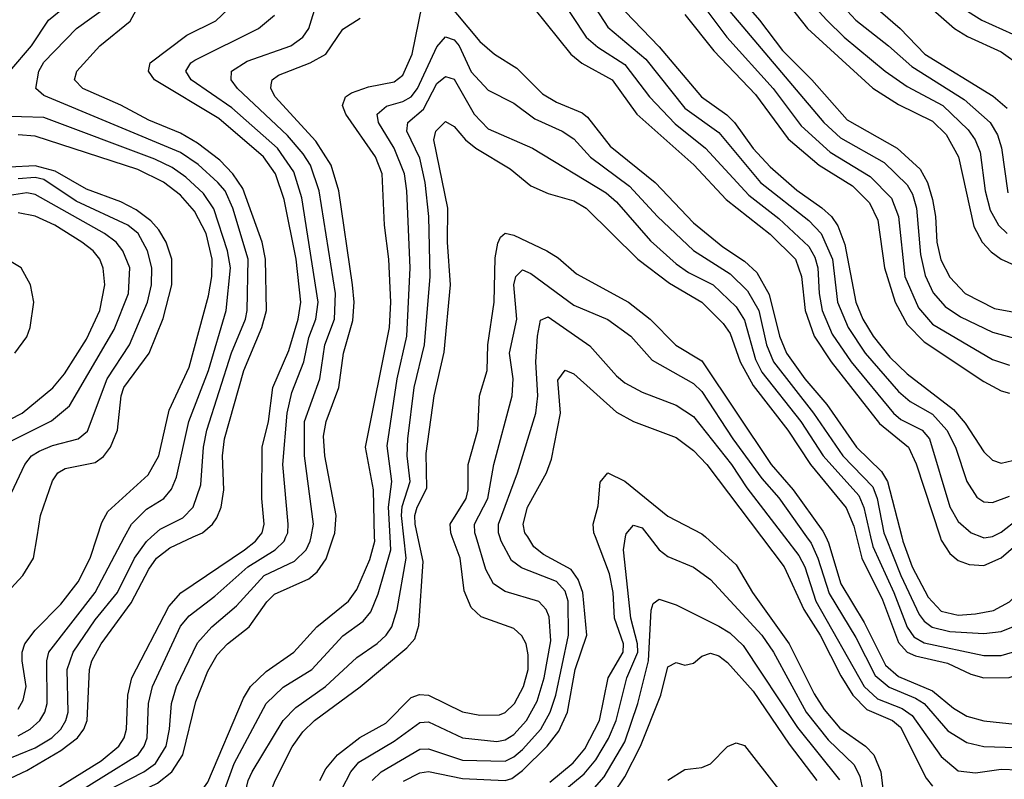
# Model space of a CAD drawing. Header units: inches. Extents: x 990535 to 1117859, y 769386 to 892122.
# Tile 914 of 1056: x 1065374 to 1067678, y 859433 to 861211. Entities that reach past the tile are written whole.
import ezdxf

# ---------------------------------------------------------------- set-up
doc = ezdxf.new("R2010")
doc.units = ezdxf.units.IN
doc.header["$MEASUREMENT"] = 0
doc.layers.add('B0865', color=7, linetype='Continuous')
doc.layers.add('B0866', color=7, linetype='Continuous')

msp = doc.modelspace()

# ---------------------------------------------------------------- linework, layer by layer
at = {"layer": 'B0865', "color": 5}
for points, elevation in [([(1065211.3, 859370), (1065390, 859453.6), (1065470, 859500.5), (1065509.1, 859530), (1065524, 859550), (1065531.5, 859570), (1065536.9, 859690), (1065542.3, 859710), (1065564.4, 859750), (1065634.5, 859845.5), (1065675.5, 859924.5), (1065693.5, 859950), (1065725.1, 859974.9), (1065779.7, 860000)], 4120), ([(1065255.9, 859444.1), (1065410, 859506.5), (1065448.5, 859530), (1065469.6, 859550), (1065481.6, 859570), (1065486.7, 859590), (1065484.6, 859690), (1065498.3, 859730), (1065550, 859806.2), (1065602.1, 859870), (1065642.5, 859950), (1065670.5, 859989.5), (1065682.1, 860000)], 4140), ([(1065307, 859830), (1065380.6, 859910), (1065405.7, 859950), (1065414.1, 860000)], 4220), ([(1065310, 859318.6), (1065390, 859352.9), (1065457.7, 859410), (1065564.3, 859475.7), (1065605.4, 859510), (1065617.8, 859530), (1065623.4, 859550), (1065626.6, 859630), (1065635.6, 859670), (1065722.6, 859837.4), (1065750.5, 859869.5), (1065899.6, 859970), (1065925.3, 859990), (1065933, 860000)], 4080), ([(1065323.8, 859270), (1065394.8, 859305.2), (1065489.9, 859390), (1065650.6, 859490), (1065665.2, 859510), (1065671.5, 859530), (1065675.3, 859610), (1065684.2, 859650), (1065750, 859791), (1065770, 859815), (1065830, 859861.1), (1065907.5, 859930), (1065971.5, 859970), (1065992.2, 859990), (1065996.5, 860000)], 4060), ([(1065324.8, 858890), (1065404.3, 858955.7), (1065466.2, 859053.8), (1065490, 859072.2), (1065542.1, 859097.9), (1065583, 859130), (1065620.1, 859170), (1065646.6, 859213.4), (1065667.6, 859232.4), (1065810, 859303.7), (1065876.4, 859343.6), (1065893.8, 859370), (1065908.1, 859430), (1065917.3, 859450), (1065990, 859570.5), (1066019.5, 859600.5), (1066089.5, 859650), (1066162.1, 859717.9), (1066210, 859750.8), (1066231, 859770), (1066244.4, 859790), (1066257, 859830), (1066278.2, 859950), (1066272.6, 860000)], 3940), ([(1065327.1, 858772.9), (1065377.7, 858870), (1065430, 858925.1), (1065470, 858998.1), (1065490, 859023), (1065590, 859082.1), (1065640.3, 859130), (1065689, 859190), (1065710, 859205.9), (1065850, 859288.6), (1065909.9, 859310), (1065921.1, 859318.9), (1065941.3, 859350), (1065971.2, 859430), (1066011.5, 859508.5), (1066035.8, 859544.2), (1066063.5, 859570), (1066170.6, 859649.4), (1066279.7, 859740.3), (1066298.1, 859761.9), (1066307.3, 859792.7), (1066317.5, 859942.5), (1066305.3, 860000)], 3920), ([(1065350, 859229.8), (1065424.5, 859275.5), (1065483.3, 859336.7), (1065522.8, 859370), (1065570, 859402.2), (1065664.3, 859450), (1065691.6, 859470), (1065716.1, 859510), (1065724.4, 859550), (1065729.1, 859610), (1065740.5, 859650), (1065790, 859752.4), (1065823, 859790), (1065880.9, 859839.1), (1065945.3, 859910), (1066016.7, 859943.3), (1066044.2, 859970), (1066053.6, 859990), (1066055.4, 860000)], 4040), ([(1065350, 859009.2), (1065414.8, 859105.2), (1065503, 859177), (1065579.9, 859270), (1065605.5, 859294.5), (1065650, 859322.1), (1065753, 859367), (1065789.1, 859390.9), (1065813.7, 859426.3), (1065897.4, 859622.6), (1065913.8, 859650), (1065950, 859684.9), (1066014.9, 859730), (1066068.6, 859790), (1066142.7, 859850), (1066162.7, 859877.3), (1066192.8, 859947.2), (1066204.3, 859990), (1066204.1, 860000)], 3980), ([(1065360, 859180), (1065433.1, 859226.9), (1065510.5, 859310), (1065553.1, 859346.9), (1065601.4, 859378.6), (1065696.1, 859423.9), (1065729.4, 859450), (1065755.2, 859490), (1065785.4, 859614.6), (1065814, 859686), (1065835.6, 859724.4), (1065859.7, 859750), (1065910.3, 859790), (1065951.8, 859848.2), (1065970, 859866.1), (1066050, 859901.8), (1066070, 859918.5), (1066091.1, 859948.9), (1066108.2, 860000)], 4020), ([(1065370, 858974.9), (1065390, 858997), (1065441.4, 859078.6), (1065470, 859103.7), (1065523.2, 859136.8), (1065560.9, 859170), (1065610, 859240.4), (1065630, 859261.3), (1065680.4, 859290), (1065790, 859338), (1065832.5, 859367.5), (1065847.6, 859392.4), (1065875.6, 859470), (1065950, 859610.1), (1065990, 859648), (1066057.3, 859690), (1066130, 859768.9), (1066177.1, 859802.9), (1066195, 859825), (1066212.8, 859867.2), (1066241.8, 859970), (1066240.3, 860000)], 3960), ([(1065370, 859596.9), (1065382, 859618), (1065388.4, 859650), (1065379.5, 859710), (1065379.2, 859730), (1065385.4, 859750), (1065410, 859781.8), (1065470, 859843), (1065510, 859894.7), (1065538.1, 859950), (1065554.6, 860000)], 4180), ([(1065370, 859534.5), (1065398, 859550), (1065420.3, 859570), (1065432.3, 859590), (1065437.6, 859610), (1065436.8, 859710), (1065442, 859730), (1065549.9, 859870), (1065619, 860000)], 4160), ([(1066076.2, 859430), (1066090, 859456.9), (1066117.1, 859490), (1066169.2, 859530.8), (1066230, 859563.9), (1066290, 859624.5), (1066308.8, 859631.2), (1066330, 859629.5), (1066410, 859590.8), (1066450, 859582.5), (1066496, 859584), (1066510, 859589), (1066531.4, 859610), (1066552.7, 859650), (1066563.2, 859690), (1066563.8, 859723.8), (1066558.4, 859750), (1066548.5, 859768.5), (1066530, 859785.8), (1066453.4, 859813.4), (1066430, 859835.2), (1066413.5, 859873.5), (1066404.1, 859950), (1066385.8, 860000)], 3880), ([(1066127.5, 859410), (1066148.7, 859450), (1066167.4, 859472.6), (1066250, 859522), (1066310, 859565.9), (1066330, 859567.4), (1066410, 859529.8), (1066490, 859521.1), (1066510, 859525), (1066530, 859537.3), (1066559.2, 859570), (1066584.5, 859615.5), (1066600.7, 859670), (1066616.6, 859756.6), (1066612.9, 859812.9), (1066605.6, 859830), (1066588.7, 859848.7), (1066510, 859872.1), (1066482.1, 859890), (1066464.2, 859924.2), (1066441.5, 860000)], 3860), ([(1066198.7, 859430), (1066219.4, 859450), (1066310, 859503.1), (1066330, 859504.4), (1066410, 859477.8), (1066510, 859475.5), (1066530, 859485.2), (1066550, 859502.5), (1066592.7, 859550), (1066615.1, 859590), (1066628.1, 859630), (1066657.8, 859770), (1066657.3, 859850), (1066650, 859872.9), (1066630, 859896.1), (1066547.5, 859927.5), (1066524.8, 859944.8), (1066500.6, 859990), (1066497.5, 860000)], 3840), ([(1066271.7, 859428.3), (1066310, 859447.5), (1066330, 859450.6), (1066410, 859434.9), (1066510, 859430), (1066525.2, 859434.8), (1066550, 859453.3), (1066607.7, 859510), (1066635, 859545), (1066655.5, 859590), (1066673.7, 859690), (1066700.4, 859770), (1066691.2, 859870), (1066680.3, 859900.3), (1066664, 859924), (1066599.2, 859959.2), (1066577, 859977), (1066562.4, 860000)], 3820), ([(1066613.8, 859426.2), (1066669.1, 859470.9), (1066695.9, 859504.1), (1066730.2, 859570.2), (1066750.9, 859670), (1066785.9, 859730), (1066786.4, 859750), (1066765.2, 859810), (1066762.5, 859870), (1066753.9, 859913.9), (1066721, 860000)], 3780), ([(1066640, 859400), (1066694.7, 859445.3), (1066722, 859478), (1066751.7, 859528.3), (1066769.4, 859570), (1066794.2, 859670), (1066820.1, 859730), (1066819.5, 859750), (1066803.8, 859810), (1066786.8, 859970), (1066791.6, 860000)], 3760), ([(1066846.8, 860000), (1066870, 859970.1), (1066890, 859953.9), (1066950, 859929.6), (1066990, 859900.7), (1067110, 859770.1), (1067137.5, 859730), (1067214, 859590), (1067265.2, 859525.2), (1067326.7, 859466.7), (1067339.4, 859439.4), (1067353.4, 859373.4)], 3760), ([(1066978.2, 860000), (1067050, 859934.7), (1067088.8, 859870), (1067174.3, 859750), (1067232.8, 859632.8), (1067256.3, 859596.3), (1067292.7, 859552.7), (1067352.9, 859510), (1067372, 859490), (1067388.8, 859450), (1067395.9, 859390)], 3780), ([(1067109.7, 860000), (1067162.5, 859930), (1067208.5, 859830), (1067246.5, 859770), (1067295.1, 859675.1), (1067323.5, 859630), (1067356.2, 859596.2), (1067416, 859570), (1067434.8, 859554.8), (1067495.1, 859435.1), (1067510, 859416.3)], 3820), ([(1067163.3, 860000), (1067196.5, 859956.5), (1067210.8, 859930), (1067236.8, 859850), (1067349.7, 859649.7), (1067381.2, 859621.2), (1067438.4, 859598.4), (1067462.4, 859582.4), (1067530, 859486), (1067570, 859452.8), (1067610, 859447.5), (1067670, 859456.8), (1067750, 859453.6)], 3840), ([(1067215, 860000), (1067225.4, 859985.4), (1067241.5, 859950), (1067267.8, 859867.8), (1067330, 859764.7), (1067375.6, 859675.6), (1067408, 859648), (1067470, 859622.8), (1067489.8, 859610), (1067545.9, 859545.9), (1067590, 859518.5), (1067629.8, 859509.8), (1067730, 859506.5)], 3860), ([(1067259.8, 860000), (1067266.4, 859986.4), (1067295.4, 859890), (1067350, 859799.4), (1067399.9, 859699.9), (1067430, 859673.6), (1067510, 859639.8), (1067558.9, 859598.9), (1067590, 859580.7), (1067630, 859569.2), (1067710, 859561), (1067736.4, 859563.6), (1067765.4, 859574.6), (1067830, 859632.8), (1067910, 859725.8), (1067972.1, 859767.9), (1067990, 859790.1), (1068050, 859891.5), (1068070, 859915.2), (1068090, 859921.7), (1068152.9, 859927.1), (1068324.5, 859975.5), (1068380, 860000)], 3880), ([(1067331.7, 860000), (1067344.4, 859950), (1067392.8, 859852.8), (1067430, 859753.2), (1067450, 859730.7), (1067470, 859721.4), (1067544.7, 859704.7), (1067599, 859678.9), (1067630, 859670.5), (1067688.8, 859671.2), (1067730, 859685.3), (1067793.4, 859730), (1067817.9, 859762.1), (1067854.9, 859830), (1067962.6, 859930), (1067983, 859957), (1068006.5, 860000)], 3920), ([(1067364.8, 860000), (1067370, 859977.4), (1067419, 859870), (1067450, 859788.8), (1067465.9, 859765.9), (1067490, 859752.2), (1067630, 859722.5), (1067670, 859722.6), (1067710, 859733.9), (1067746, 859754), (1067770, 859774.7), (1067829.4, 859870.6), (1067939, 859981), (1067950, 860000)], 3940), ([(1067399.8, 860000), (1067435.7, 859910), (1067478.3, 859818.3), (1067490, 859802.5), (1067508.8, 859788.8), (1067550, 859778.6), (1067630, 859774.2), (1067670, 859778.4), (1067706.8, 859793.2), (1067730, 859809), (1067749.6, 859830), (1067805.1, 859910), (1067887.4, 859992.6), (1067892.8, 860000)], 3960), ([(1067438, 860000), (1067440.5, 859990), (1067462.4, 859930), (1067499.2, 859859.2), (1067530, 859826.3), (1067570, 859817.1), (1067610, 859819.8), (1067652.1, 859827.9), (1067690, 859848), (1067835.1, 860000)], 3980), ([(1067527.4, 860000), (1067530, 859992.1), (1067550, 859961.1), (1067570, 859945.1), (1067595.3, 859935.3), (1067630, 859933), (1067670, 859950.9), (1067727.5, 860000)], 4020), ([(1067624.1, 860000), (1067630, 859997.6), (1067645.4, 860000)], 4040), ([(1066713.3, 859406.7), (1066741.3, 859438.7), (1066790, 859520.6), (1066820.1, 859610), (1066845.4, 859710), (1066851.3, 859828.7), (1066855.9, 859844.1), (1066870, 859854.1), (1066910, 859841.5), (1067010, 859790.8), (1067035.4, 859775.4), (1067066.2, 859746.2), (1067193.8, 859553.8), (1067291.8, 859431.8)], 3740), ([(1066762.3, 859397.7), (1066790, 859438.5), (1066826.5, 859510), (1066873.9, 859630), (1066890, 859696), (1066910, 859706), (1066930, 859700.1), (1066950, 859704.2), (1066970, 859720.6), (1066990, 859727.9), (1067010, 859721.6), (1067030, 859706.3), (1067090, 859639), (1067174.6, 859514.6), (1067239.1, 859430)], 3720), ([(1066890, 859430.7), (1066930, 859455.3), (1066970, 859460.4), (1066990, 859469), (1067030, 859509.5), (1067050, 859517.8), (1067070, 859511.7), (1067149.4, 859410)], 3680)]:
    msp.add_lwpolyline(points, dxfattribs=dict(at, elevation=elevation))
at = {"layer": 'B0866', "color": 5}
for points, elevation in [([(1067250, 861350.1), (1067433.7, 861190), (1067491.8, 861130), (1067652, 861032), (1067684.1, 861004.1)], 4280), ([(1067379, 861350), (1067560.9, 861190), (1067591.3, 861171.3), (1067670, 861135.4), (1067762.7, 861070)], 4320), ([(1066519.1, 861310), (1066663.4, 861130), (1066689.3, 861109.3), (1066759.9, 861070), (1066817.6, 860990), (1066951.2, 860871.2), (1067026.5, 860790), (1067130, 860708.7), (1067188.9, 860650), (1067202.7, 860610), (1067211.4, 860530), (1067233.1, 860470), (1067272.3, 860410), (1067385.4, 860265.4), (1067453.1, 860210), (1067471.2, 860171.2), (1067527.4, 860000)], 4020), ([(1067122.4, 861310), (1067217.1, 861190), (1067370, 861050.7), (1067430, 861012.5), (1067510, 860973.2), (1067541.9, 860941.9), (1067570.6, 860890), (1067606.4, 860726.4), (1067625.7, 860690), (1067647.2, 860667.2), (1067670.5, 860650.5), (1067710, 860632.2)], 4220), ([(1065933, 860000), (1065940.8, 860010), (1065945.7, 860030), (1065940, 860090), (1065940.9, 860210), (1065955.5, 860270), (1065965.7, 860350), (1066003.7, 860436.3), (1066025.3, 860510), (1066031.4, 860550), (1066020.5, 860650), (1065992.5, 860790), (1065972, 860850), (1065944.2, 860890), (1065839.3, 860979.3), (1065689.2, 861070), (1065675.3, 861090), (1065678.5, 861110), (1065765, 861175), (1065832.2, 861207.8), (1065918.4, 861290)], 4080), ([(1067042.1, 861282.1), (1067104.6, 861210), (1067158.5, 861138.5), (1067227, 861070), (1067310, 860976.2), (1067426.9, 860910), (1067480.6, 860860.6), (1067497.8, 860830), (1067509.4, 860790), (1067516.8, 860750), (1067520, 860690), (1067528.8, 860648.8), (1067550, 860608.3), (1067586.3, 860570), (1067655.1, 860535.1), (1067710, 860524.6)], 4180), ([(1067199.3, 861279.3), (1067262.3, 861210), (1067303.3, 861170), (1067399.1, 861090), (1067450, 861054.8), (1067533.5, 861010), (1067593.3, 860953.3), (1067609.2, 860930), (1067620.9, 860900.9), (1067633.1, 860810), (1067644.8, 860764.8), (1067664.2, 860730), (1067684.4, 860710)], 4240), ([(1065779.7, 860000), (1065801.5, 860010), (1065824.9, 860030), (1065835, 860045), (1065844.9, 860070), (1065851.1, 860110), (1065848.2, 860190), (1065852.9, 860230), (1065897.8, 860390), (1065940.3, 860490), (1065951, 860530), (1065948.4, 860650), (1065940.6, 860690), (1065895.4, 860815.4), (1065872.5, 860850), (1065841.7, 860881.7), (1065790, 860922.1), (1065750, 860945.4), (1065675.6, 860975.6), (1065610.5, 861010.5), (1065521.3, 861050), (1065501.9, 861070), (1065507.1, 861090), (1065561.1, 861150), (1065632.4, 861207.6), (1065655.6, 861250)], 4120), ([(1066055.4, 860000), (1066060.8, 860030), (1066039.7, 860190), (1066040.1, 860270), (1066075.8, 860370), (1066087.3, 860450), (1066110.4, 860510), (1066112.5, 860570), (1066074.2, 860810), (1066054, 860870), (1066037.1, 860897.1), (1065999.9, 860939.9), (1065883.6, 861050), (1065868.7, 861070), (1065869, 861090), (1065906.1, 861113.9), (1066007.9, 861150), (1066035.8, 861170), (1066050.3, 861190), (1066070, 861253.7)], 4040), ([(1066370, 861256.1), (1066450, 861159.6), (1066484.4, 861130), (1066537, 861097), (1066597.3, 861037.3), (1066630, 861017.9), (1066690, 860992.6), (1066702.5, 860982.5), (1066755, 860915), (1066861, 860830), (1066950, 860735.5), (1067019.1, 860679.1), (1067070, 860645.6), (1067098.9, 860618.9), (1067127.8, 860567.8), (1067151.4, 860470), (1067167.7, 860430), (1067211, 860370), (1067262, 860310), (1067331.5, 860210), (1067390, 860152.9), (1067404.5, 860130), (1067438, 860000)], 3980), ([(1066633.3, 861270), (1066699.2, 861170), (1066726.4, 861146.4), (1066790, 861106.1), (1066847.3, 861030), (1066907.2, 860967.2), (1066978.8, 860910), (1067079.7, 860799.7), (1067150, 860745.5), (1067220.1, 860680.1), (1067234.6, 860654.6), (1067241.2, 860630), (1067244.3, 860570), (1067251.5, 860530), (1067274.8, 860474.8), (1067319.2, 860410), (1067418, 860290), (1067435.3, 860275.3), (1067485.8, 860250), (1067502.9, 860230), (1067550.3, 860070.3), (1067570, 860036.1), (1067599.8, 860010), (1067624.1, 860000)], 4040), ([(1066700.4, 861270), (1066750, 861193.5), (1066838.7, 861118.7), (1066930, 861004), (1067010, 860946.6), (1067107.5, 860830), (1067220.6, 860740.6), (1067249.3, 860710), (1067275.7, 860650), (1067287.6, 860550), (1067311.9, 860490), (1067352.2, 860430), (1067430, 860340.7), (1067457.4, 860317.4), (1067510, 860287.2), (1067543, 860250), (1067563.8, 860210), (1067589.6, 860129.6), (1067613.1, 860093.1), (1067630, 860082.6), (1067650, 860080.5), (1067690, 860095.5)], 4060), ([(1067017.9, 861250), (1067255.4, 860970), (1067294.4, 860934.4), (1067396.2, 860876.2), (1067450, 860824.2), (1067462.6, 860802.6), (1067472.4, 860770), (1067481.5, 860661.5), (1067492.2, 860612.2), (1067511.4, 860571.4), (1067539.3, 860539.3), (1067575, 860515), (1067650, 860479.5), (1067710, 860463.2)], 4160), ([(1067290, 861253.3), (1067330, 861209.7), (1067406.9, 861150), (1067460.9, 861100.9), (1067583.7, 861023.7), (1067644.5, 860970), (1067661.4, 860941.4), (1067671, 860911), (1067685.8, 860805.8)], 4260), ([(1065350.3, 861090), (1065401.1, 861150), (1065440.7, 861210), (1065466.2, 861230)], 4160), ([(1065682.1, 860000), (1065702.1, 860017.9), (1065755.4, 860044.6), (1065779.7, 860070), (1065797.7, 860122.3), (1065803.7, 860210), (1065811.6, 860250), (1065869.2, 860430.8), (1065901.9, 860510), (1065905.9, 860530), (1065908.4, 860650), (1065872.4, 860770), (1065854, 860810), (1065837.5, 860830), (1065791.5, 860871.5), (1065750, 860900.3), (1065430, 861033.5), (1065411.4, 861050), (1065418, 861090), (1065430, 861111.5), (1065506.4, 861190), (1065578.3, 861241.7)], 4140), ([(1066204.1, 860000), (1066201.3, 860110), (1066182.8, 860210), (1066239.1, 860490), (1066241.8, 860550), (1066237.3, 860650), (1066226.9, 860730), (1066221.9, 860850), (1066206, 860890), (1066136.4, 860990), (1066128.8, 861010), (1066135.8, 861030), (1066150, 861039.6), (1066190, 861053.8), (1066250, 861065.6), (1066270, 861081), (1066292.3, 861130), (1066315.4, 861244.6)], 3980), ([(1066790.7, 861230), (1066870, 861147.5), (1066969.1, 861030), (1067028.2, 860988.2), (1067046.2, 860970), (1067089.6, 860909.6), (1067130, 860866.1), (1067191.9, 860811.9), (1067250.8, 860770.8), (1067273, 860750), (1067288, 860728), (1067304.5, 860684.5), (1067330.3, 860550), (1067347, 860510), (1067371, 860470), (1067410, 860421.1), (1067450, 860381.7), (1067558.6, 860298.6), (1067586.1, 860266.1), (1067630, 860199.3), (1067650, 860179.6), (1067670, 860173.1), (1067710, 860182.1)], 4080), ([(1066970, 861248), (1067028, 861170), (1067136.5, 861050), (1067202.1, 860962.1), (1067270, 860900.9), (1067363.9, 860843.9), (1067413.4, 860793.4), (1067430, 860750), (1067445.2, 860610), (1067476.7, 860536.7), (1067510, 860497.8), (1067650, 860415.5), (1067690, 860402.4)], 4140), ([(1067578.8, 861238.8), (1067625.2, 861210), (1067697.3, 861177.3)], 4340), ([(1065996.5, 860000), (1066000.8, 860010), (1066002.1, 860030), (1065989.7, 860170), (1065999.6, 860290), (1066010, 860338.5), (1066038.8, 860410), (1066050, 860467.2), (1066066.2, 860510), (1066072.3, 860550), (1066034, 860794), (1066014.7, 860854.7), (1065976.9, 860910), (1065870, 861004.8), (1065774.9, 861070), (1065762.5, 861090), (1065773.9, 861110), (1065783.6, 861116.4), (1065932.3, 861190), (1065970, 861221.6)], 4060), ([(1066108.2, 860000), (1066111.2, 860008.8), (1066113.9, 860050), (1066087.3, 860190), (1066084.1, 860235.9), (1066090.8, 860270), (1066120.3, 860350), (1066131.2, 860430), (1066153.4, 860506.6), (1066156, 860550), (1066152.3, 860590), (1066120.4, 860810), (1066102.1, 860870), (1066066.2, 860926.2), (1065971, 861030), (1065961, 861050), (1065962, 861058), (1065964.3, 861070), (1065979.3, 861080.7), (1066053.3, 861110), (1066090.2, 861129.8), (1066130, 861188.8), (1066170, 861214.1)], 4020), ([(1066930, 861223.3), (1066997.6, 861137.6), (1067095.8, 861035.8), (1067172.1, 860932.1), (1067244.4, 860870), (1067322.1, 860822.1), (1067361.9, 860781.9), (1067381.9, 860741.9), (1067397.1, 860630), (1067422.4, 860550), (1067450, 860497.3), (1067490, 860457.1), (1067630, 860363.9), (1067670, 860342), (1067690, 860336.3)], 4120), ([(1066240.3, 860000), (1066236.7, 860070), (1066244.1, 860130), (1066233.5, 860213.5), (1066256.6, 860370), (1066279.3, 860470), (1066287.2, 860630), (1066279.6, 860810), (1066273.9, 860850), (1066249.8, 860909.8), (1066213.1, 860970), (1066210.3, 860990), (1066231.6, 861008.4), (1066270, 861019.3), (1066290, 861030.1), (1066304.4, 861050), (1066350, 861147.3), (1066370, 861170.6), (1066390, 861163.6), (1066401.8, 861150), (1066430, 861088.6), (1066470, 861045.9), (1066530, 861015.4), (1066579.1, 860979.1), (1066643.2, 860950), (1066670, 860932.2), (1066709.1, 860889.1), (1066800.9, 860820.9), (1066866.4, 860750), (1066950.4, 860670.4), (1067036.1, 860616.1), (1067076.5, 860576.5), (1067103, 860530), (1067121, 860450), (1067137.4, 860410), (1067231.2, 860290), (1067300, 860190), (1067370, 860117.1), (1067379.9, 860090), (1067395.8, 860010), (1067399.8, 860000)], 3960), ([(1066272.6, 860000), (1066267, 860050), (1066268.5, 860071.5), (1066287, 860130), (1066280.6, 860190), (1066281.5, 860230), (1066296.9, 860350), (1066321.2, 860450), (1066334.3, 860610), (1066330.6, 860750), (1066322.3, 860830), (1066310, 860886.8), (1066279.3, 860950), (1066281.8, 860970), (1066318.6, 861001.4), (1066350, 861061.1), (1066370, 861078), (1066390, 861071.6), (1066437, 860990), (1066470, 860955.1), (1066573.4, 860910), (1066745.9, 860805.9), (1066770, 860784.5), (1066850, 860693.1), (1066910, 860639.4), (1066938.9, 860618.9), (1066996.4, 860590), (1067050, 860539), (1067070, 860507.8), (1067095.5, 860415.5), (1067110, 860385.4), (1067201.5, 860270), (1067253.5, 860190), (1067337.2, 860097.2), (1067348.8, 860068.8), (1067364.8, 860000)], 3940), ([(1065619, 860000), (1065634.9, 860030), (1065670, 860065.4), (1065710.9, 860090), (1065728.5, 860111.5), (1065740.3, 860139.7), (1065769.6, 860270.4), (1065815.2, 860390), (1065857, 860530), (1065866.8, 860630), (1065860, 860670), (1065827.9, 860767.9), (1065803.6, 860803.6), (1065762.6, 860842.6), (1065730, 860865), (1065690, 860884), (1065430, 860981.6), (1065324.9, 860984.9)], 4160), ([(1066305.3, 860000), (1066298.9, 860030), (1066298.6, 860050), (1066303.9, 860070), (1066326.1, 860113.9), (1066324.9, 860195.1), (1066343.4, 860330), (1066367.1, 860432.9), (1066381.5, 860590), (1066374.5, 860690), (1066375.6, 860770), (1066342.6, 860930), (1066347.4, 860950), (1066370, 860972.2), (1066390, 860961), (1066416.4, 860930), (1066440.7, 860910), (1066521.7, 860861.7), (1066570, 860822.1), (1066610, 860803.7), (1066670, 860786.6), (1066699.1, 860770), (1066819.7, 860650), (1066894.3, 860594.3), (1066969.7, 860550), (1067019.9, 860499.9), (1067036.4, 860476.4), (1067059.8, 860410), (1067090, 860354.8), (1067171.4, 860250), (1067224.1, 860170), (1067307.8, 860067.8), (1067325.3, 860025.3), (1067331.7, 860000)], 3920), ([(1065554.6, 860000), (1065565.9, 860034.1), (1065580.1, 860059.9), (1065674.3, 860145.7), (1065699, 860190), (1065723.2, 860296.8), (1065770, 860397.6), (1065815.3, 860564.7), (1065823.5, 860610), (1065824.2, 860650), (1065809.9, 860710.1), (1065782.5, 860762.5), (1065750, 860799.8), (1065710, 860830.4), (1065650, 860859.8), (1065410, 860938.4), (1065370, 860941)], 4180), ([(1065414.1, 860000), (1065422.5, 860050), (1065450, 860131), (1065463, 860150), (1065479.8, 860160.2), (1065550, 860174.6), (1065570, 860188.5), (1065586.1, 860210), (1065602.1, 860250), (1065610.7, 860330), (1065617.4, 860350), (1065676.9, 860430), (1065708.9, 860511.1), (1065729.7, 860590), (1065729.7, 860650), (1065716.6, 860690), (1065699, 860719), (1065680.3, 860740.3), (1065646.1, 860766.1), (1065610, 860784.8), (1065530, 860814.3), (1065456.2, 860856.2), (1065410, 860868.4), (1065350, 860865.8)], 4220), ([(1065348.4, 860090), (1065385.7, 860170), (1065401.1, 860190), (1065418.8, 860201.2), (1065450, 860214.4), (1065510.2, 860229.8), (1065532.2, 860247.8), (1065578, 860370), (1065630.8, 860450), (1065672.6, 860550), (1065681.7, 860590), (1065682.6, 860630), (1065672.5, 860670), (1065650.5, 860710), (1065626.3, 860730), (1065506, 860786), (1065430, 860836.5), (1065410, 860841.3), (1065370, 860838.6)], 4240), ([(1065324.3, 860210), (1065448.1, 860271.9), (1065490, 860306.8), (1065594.7, 860485.3), (1065628.1, 860570), (1065631, 860630), (1065614.9, 860670), (1065599.4, 860690), (1065572.1, 860710), (1065410, 860801.5), (1065390, 860805.3), (1065350, 860799.2)], 4260), ([(1065261.3, 860230), (1065379.2, 860290), (1065451.3, 860348.7), (1065478.5, 860381.5), (1065530, 860462.7), (1065561, 860530), (1065573.1, 860590), (1065569.1, 860629.1), (1065560.8, 860650), (1065545.8, 860670), (1065518.7, 860690), (1065455.7, 860730), (1065410, 860751.1), (1065370, 860759)], 4280), ([(1066385.8, 860000), (1066382.2, 860010), (1066380.6, 860030), (1066418.4, 860090), (1066423.4, 860110), (1066423.1, 860170), (1066445.6, 860250), (1066449.9, 860330), (1066467.2, 860390), (1066469.4, 860450), (1066483.7, 860550), (1066486.4, 860653.6), (1066492.6, 860687.4), (1066498.6, 860701.4), (1066510, 860711.2), (1066530, 860706.4), (1066606.9, 860670), (1066633.3, 860653.3), (1066676.2, 860616.2), (1066798, 860550), (1066848.9, 860510), (1066909, 860449), (1066970, 860412.5), (1067132.1, 860170), (1067183.8, 860110), (1067253.3, 860013.3), (1067259.8, 860000)], 3880), ([(1065362.5, 860430), (1065390, 860468.4), (1065398, 860490), (1065406.9, 860550), (1065398.7, 860590), (1065377.2, 860630), (1065350, 860646.7)], 4320), ([(1066441.5, 860000), (1066438.5, 860010), (1066438, 860030), (1066469, 860090), (1066483.2, 860170), (1066525.9, 860330), (1066528.4, 860370), (1066519.5, 860430), (1066536.8, 860510), (1066530, 860590), (1066534.6, 860610), (1066550, 860625.4), (1066570, 860617), (1066670, 860542.9), (1066750, 860508.8), (1066803.4, 860470), (1066853.7, 860413.7), (1066950, 860359.4), (1066970, 860340.3), (1067042.1, 860230), (1067110, 860136.6), (1067150, 860091.4), (1067215, 860000)], 3860), ([(1066497.5, 860000), (1066494.4, 860010), (1066494.3, 860030), (1066538.1, 860150), (1066581.5, 860290), (1066585.8, 860330), (1066581.2, 860410), (1066584.9, 860470), (1066592.6, 860507.4), (1066610, 860515.4), (1066707.5, 860447.5), (1066770, 860377.4), (1066790, 860360.9), (1066830, 860338.9), (1066910, 860308.5), (1066950, 860282.2), (1067039.3, 860170), (1067075.2, 860115.2), (1067163.3, 860000)], 3840), ([(1066562.4, 860000), (1066556, 860010), (1066551.9, 860030), (1066561.9, 860070), (1066606.5, 860150), (1066617.7, 860182.3), (1066638.8, 860290), (1066632.8, 860367.2), (1066650, 860390.6), (1066670, 860381.6), (1066770, 860291.9), (1066810, 860270.4), (1066910, 860232.6), (1066950, 860202.7), (1066981.6, 860170), (1067109.7, 860000)], 3820), ([(1066721, 860000), (1066717.2, 860010), (1066715.9, 860030), (1066727.1, 860072.9), (1066731.6, 860128.4), (1066750, 860150.1), (1066790, 860130.5), (1066890, 860048.6), (1066970, 860007.5), (1066978.2, 860000)], 3780), ([(1067645.4, 860000), (1067650, 860000.7), (1067670, 860011.1), (1067710, 860042.2)], 4040), ([(1066791.6, 860000), (1066792.8, 860007.2), (1066810, 860027.5), (1066830, 860021.7), (1066846.8, 860000)], 3760)]:
    msp.add_lwpolyline(points, dxfattribs=dict(at, elevation=elevation))

doc.saveas('drawing.dxf')
